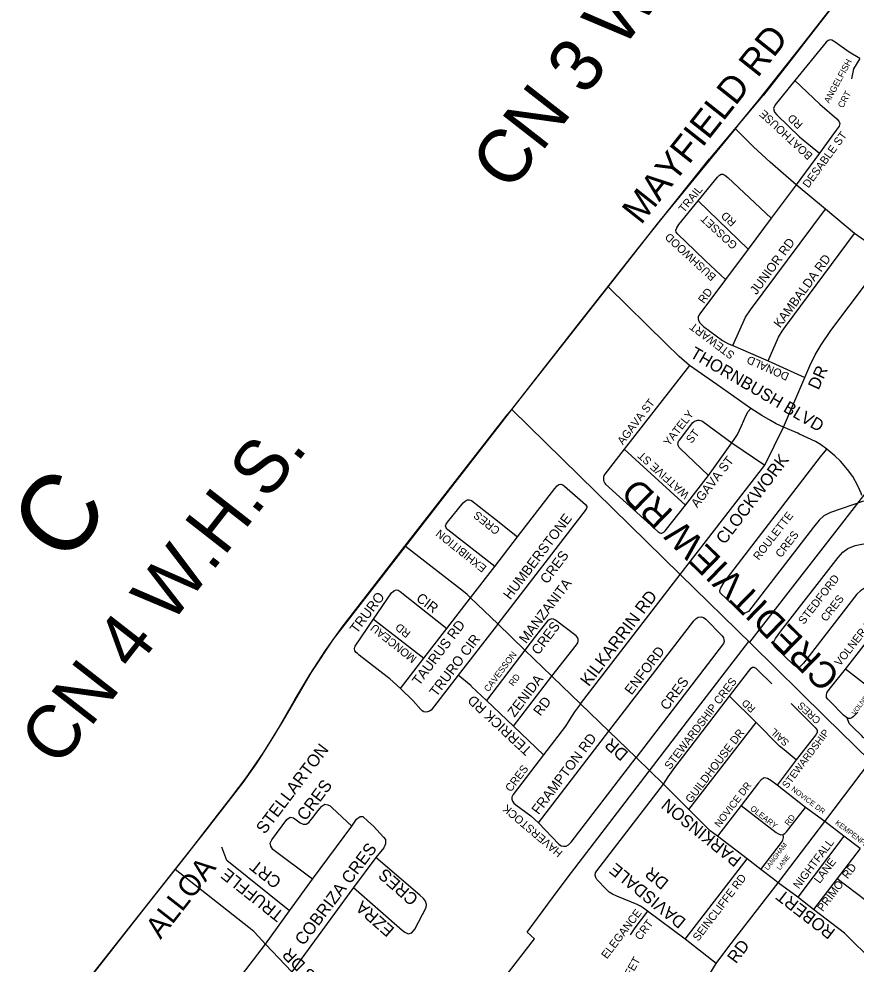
# Model space of a CAD drawing. Extents: x 586326 to 623965, y 4819854 to 4857850.
# Drawn here: x 591174 to 592748, y 4838645 to 4840423 of the extents above; entities that cross this region are included whole.
import ezdxf

# ---------------------------------------------------------------- set-up
doc = ezdxf.new("R2010")
doc.units = 0
for name, color, linetype in [('Grid Lbls', 7, 'Continuous'), ('Lots_Concessions', 7, 'Continuous'), ('Major Rds and Hwys', 7, 'Continuous'), ('Major Rds Lbls', 7, 'Continuous'), ('Minor Rd Lbls', 7, 'Continuous'), ('Minor Rds', 7, 'Continuous'), ('Municipal Bdry', 7, 'Continuous'), ('Proposed Minor Rds', 7, 'Continuous'), ('Proposed Rd Lbls', 7, 'Continuous'), ('Proposed Secondary Rds', 7, 'Continuous'), ('Pts of Interest', 7, 'Continuous'), ('Secondary Rds Lbls', 7, 'Continuous')]:
    doc.layers.add(name, color=color, linetype=linetype)

msp = doc.modelspace()

# ---------------------------------------------------------------- linework, layer by layer
at = {"layer": 'Lots_Concessions'}
for p, q in [((592548.4, 4839250.4), (592968.9, 4839792.9)), ((592431.2, 4839101.8), (592546.3, 4839251.5)), ((592204.7, 4838806.8), (592431.2, 4839101.8)), ((592178.8, 4838772.4), (592204.7, 4838806.8)), ((592129.6, 4838705.1), (592178.8, 4838772.4)), ((592143.1, 4838692.6), (592129.6, 4838705.1)), ((591724.1, 4838150.4), (592143.1, 4838692.6))]:
    msp.add_line(p, q, dxfattribs=at)
at = {"layer": 'Major Rds and Hwys'}
for points in [[(592521, 4840216.1), (592526.2, 4840222.5), (592563.8, 4840268.5), (592647.9, 4840374.4), (592951.7, 4840764.1)], [(592281.8, 4839918.5), (592374.9, 4840036.9), (592521, 4840216.1)], [(592100.7, 4839688.2), (592107, 4839696.3), (592281.8, 4839918.5)], [(591901, 4839430.5), (592100.7, 4839688.2)], [(592417.5, 4839377.6), (592100.7, 4839688.2)], [(591467.7, 4838822.7), (591524.1, 4838894.4), (591595.5, 4838986.7), (591621.1, 4839022.6), (591639.1, 4839050.2), (591669.2, 4839099.3), (591723.7, 4839192.8), (591765.6, 4839255.8), (591901, 4839430.5)], [(592774.8, 4839026.5), (592689.5, 4839110.8), (592550.4, 4839247.3), (592417.5, 4839377.6)], [(591280.1, 4838584.4), (591467.7, 4838822.7)]]:
    msp.add_lwpolyline(points, dxfattribs=at)
at = {"layer": 'Minor Rds'}
for points in [[(592435, 4839770.7), (592311.9, 4839613.2)], [(592470.4, 4839563.9), (592417, 4839614.5), (592415.3, 4839616.6), (592413.9, 4839618.9), (592413.2, 4839621.1), (592412.9, 4839623.5), (592413.4, 4839625.6), (592414.3, 4839628.3), (592415.7, 4839630.6), (592441.3, 4839663.5), (592442.7, 4839665), (592444.4, 4839666.1), (592446.4, 4839667), (592448.5, 4839667.6), (592450.6, 4839667.9), (592453, 4839667.8), (592455.4, 4839667.3), (592457.9, 4839666.5), (592459.9, 4839665.5), (592514.4, 4839625.1)], [(592470.4, 4839563.9), (592514.4, 4839625.1)], [(592514.4, 4839625.1), (592576.1, 4839583.2)], [(592311.9, 4839613.2), (592275.3, 4839566.7), (592273.9, 4839563.6), (592273.2, 4839560.8), (592272.8, 4839558.2), (592273, 4839555.5), (592273.5, 4839552.8), (592274.7, 4839550.2), (592276.7, 4839547.7), (592375.3, 4839458.7), (592377.1, 4839457.5), (592379, 4839456.3), (592380.9, 4839455.5), (592382.6, 4839455.5), (592384.2, 4839455.9), (592386.3, 4839457.2), (592388.9, 4839459.6), (592427, 4839508.4)], [(592311.9, 4839613.2), (592427, 4839508.4)], [(592761.6, 4839515.9), (592699.7, 4839494.3), (592687.4, 4839488.1), (592678.7, 4839480), (592667.7, 4839466.5), (592545.8, 4839308.1), (592539.1, 4839304.9), (592533.1, 4839305), (592529.2, 4839308.4), (592492.7, 4839343), (592491.9, 4839347.9), (592493.4, 4839352.8), (592500.2, 4839363.3), (592680.8, 4839599.3), (592692.7, 4839613.2)], [(592427, 4839508.4), (592470.4, 4839563.9)], [(592111.6, 4839448.8), (592181.4, 4839539.6), (592185.9, 4839544.2), (592189.4, 4839546.9), (592192.7, 4839547.6), (592196.4, 4839546.5), (592199.8, 4839544.1), (592239.3, 4839509.2), (592240.7, 4839507.6), (592241.5, 4839505.9), (592241.7, 4839503.7), (592240.8, 4839500.9), (592074.4, 4839284.7)], [(592068.6, 4839393), (591980.3, 4839461.7), (591977, 4839465.4), (591976.3, 4839469.1), (591977.4, 4839472.6), (591979.7, 4839475.9), (592009.5, 4839512.6), (592012.9, 4839515.8), (592016.8, 4839518.1), (592020.8, 4839518.2), (592024.7, 4839516.7), (592068.1, 4839482.8), (592111.6, 4839448.8)], [(592068.6, 4839393), (592111.6, 4839448.8)], [(592790.6, 4839365.2), (592765.7, 4839353.1), (592756.5, 4839347.2), (592749.4, 4839340.6), (592648.8, 4839211.2), (592642.2, 4839204.3), (592639.2, 4839203.1), (592634.4, 4839204.7), (592630.6, 4839207.9), (592595.1, 4839241.8), (592592.9, 4839245.8), (592593.2, 4839251.2), (592596.2, 4839257.5), (592606.7, 4839271.2), (592714, 4839409.8), (592723.1, 4839419.6), (592732.2, 4839426.5), (592746.2, 4839432.4), (592775.3, 4839438.2)], [(592023.2, 4839334), (592068.6, 4839393)], [(591841, 4839293.9), (591874.4, 4839343), (591877.4, 4839345.9), (591880.2, 4839347.7), (591883.4, 4839348.7), (591886.8, 4839348), (591890.8, 4839345.5), (591978.6, 4839276.3)], [(591978.6, 4839276.3), (592023.2, 4839334)], [(591891.6, 4839163.1), (591871.6, 4839181.2), (591866.6, 4839185.4), (591813.7, 4839226.3), (591810.6, 4839228.9), (591808.1, 4839231.3), (591805.9, 4839234.3), (591804.8, 4839238.2), (591805.6, 4839241.6), (591806.5, 4839243), (591841, 4839293.9)], [(591841, 4839293.9), (591935.3, 4839220.6)], [(592074.4, 4839284.7), (592071.8, 4839281.3), (591999.7, 4839188.4)], [(592175.9, 4839186.6), (592222.2, 4839245.7), (592224.6, 4839249.2), (592225.5, 4839252.6), (592225.5, 4839255.9), (592224.4, 4839259.3), (592221.5, 4839262.4), (592182.9, 4839292.1), (592179.4, 4839293.9), (592175.9, 4839294.2), (592172.3, 4839293.4), (592168.7, 4839291.2), (592165.7, 4839288.3), (592145.4, 4839262), (592125.1, 4839235.7)], [(592282.9, 4839083.2), (592443.2, 4839290.3), (592447.2, 4839294.9), (592451.2, 4839297.5), (592456.6, 4839297.9), (592460.8, 4839296.6), (592465.3, 4839293.7), (592496.4, 4839262.1), (592498.5, 4839258.9), (592499.6, 4839255.1), (592499.8, 4839251.6), (592498.6, 4839248.1), (592334.3, 4839033.6)], [(591935.3, 4839220.6), (591978.6, 4839276.3)], [(592728, 4839199.8), (592772, 4839256.2)], [(592125.1, 4839235.7), (592053.1, 4839140.6)], [(591891.6, 4839163.1), (591935.3, 4839220.6)], [(592698.8, 4839139.2), (592694.7, 4839143.4), (592692.6, 4839146.7), (592692.2, 4839150.4), (592693, 4839154.9), (592695.4, 4839159), (592699.7, 4839164.5), (592728, 4839199.8)], [(592784.7, 4839155.5), (592728, 4839199.8)], [(591999.7, 4839188.4), (591948.8, 4839122.6), (591945.8, 4839120.7), (591942.4, 4839119.4), (591938.9, 4839119.1), (591935.6, 4839119.4), (591932.4, 4839121.4), (591929.7, 4839123.9), (591915.2, 4839140), (591891.6, 4839163.1)], [(592053.1, 4839140.6), (592025.1, 4839167.2), (592024, 4839168.2), (591999.7, 4839188.4)], [(592103.9, 4839092.3), (592175.9, 4839186.6)], [(592103.9, 4839092.3), (592053.1, 4839140.6)], [(592230, 4839134.3), (592218.7, 4839119.5), (592210.1, 4839105.4), (592201.7, 4839092.6), (592160.6, 4839038.4)], [(592731.4, 4839108), (592728.1, 4839110), (592724.1, 4839113.4), (592698.8, 4839139.2)], [(592814, 4839133.5), (592768.4, 4839074.6), (592766, 4839071.6), (592764, 4839070.4), (592762.1, 4839070.5), (592760.7, 4839071.7), (592759.2, 4839073.4), (592740.5, 4839091.7), (592737.4, 4839094.7), (592735.2, 4839097.5), (592734.3, 4839099.3)], [(592751.1, 4839119.1), (592748.1, 4839115.9), (592743.1, 4839110.7), (592740.1, 4839108.3), (592736.7, 4839106.6), (592733.9, 4839106.8), (592731.4, 4839108)], [(592734.3, 4839099.3), (592733.4, 4839101.2), (592732.3, 4839104.1), (592731.4, 4839108)], [(592160.6, 4839038.4), (592103.9, 4839092.3)], [(592150.8, 4838910.9), (592282.9, 4839083.2)], [(592160.6, 4839038.4), (592103.2, 4838963.8), (592101, 4838959.2), (592100.6, 4838954.9), (592101.8, 4838951.3), (592104.6, 4838947.8), (592108.4, 4838944.3), (592136.7, 4838923.6), (592150.8, 4838910.9)], [(592150.8, 4838910.9), (592189.2, 4838870.6), (592193.3, 4838867.7), (592197.8, 4838866.5), (592203.1, 4838867), (592207.4, 4838869.5), (592212.3, 4838874.2), (592334.3, 4839033.6)], [(592725, 4838885.4), (592689, 4838913.1)], [(592725, 4838885.4), (592638.2, 4838770.6)], [(592755.5, 4838862.4), (592725, 4838885.4)], [(592755.5, 4838862.4), (592712.4, 4838805.8)], [(592712.4, 4838805.8), (592667.9, 4838747.5)], [(592712.4, 4838805.8), (592766.7, 4838764.7), (592776.5, 4838757), (592800.2, 4838734.7)]]:
    msp.add_lwpolyline(points, dxfattribs=at)
at = {"layer": 'Municipal Bdry'}
for p, q in [((592816.1, 4840590.8), (592625, 4840344.8)), ((592625, 4840344.8), (592574.1, 4840279.4)), ((592582.7, 4840290.6), (592472.4, 4840159.4)), ((592339.6, 4839992.7), (592472.4, 4840159.4)), ((592223.5, 4839845.1), (592339.6, 4839992.7)), ((592100.7, 4839687.8), (592223.5, 4839845.1)), ((591895.4, 4839425.2), (592089.8, 4839675.3)), ((592089.8, 4839675.3), (592100.7, 4839687.8)), ((591781.8, 4839278.9), (591895.4, 4839425.2)), ((591750.3, 4839234.5), (591781.8, 4839278.9)), ((591721.7, 4839190.5), (591750.3, 4839234.5)), ((591693.4, 4839143.3), (591721.7, 4839190.5)), ((591654.8, 4839075.4), (591693.4, 4839143.3)), ((591633, 4839041.5), (591654.8, 4839075.4)), ((591601.5, 4838995.5), (591633, 4839041.5)), ((591573.7, 4838958.7), (591601.5, 4838995.5)), ((591547.4, 4838924.8), (591573.7, 4838958.7)), ((591492.2, 4838853.7), (591547.4, 4838924.8)), ((591405.4, 4838743.6), (591492.2, 4838853.7)), ((591280.3, 4838584.2), (591405.4, 4838743.6))]:
    msp.add_line(p, q, dxfattribs=at)
at = {"layer": 'Proposed Minor Rds'}
for points in [[(592755.2, 4840347.9), (592734.8, 4840360.1), (592708.4, 4840378.8), (592705.2, 4840380.9), (592702.5, 4840382.6), (592699.4, 4840383.5), (592695.7, 4840382.3), (592691.8, 4840378.7), (592632.9, 4840306.5)], [(592755.2, 4840347.9), (592743.4, 4840328.9), (592739.2, 4840310)], [(592632.9, 4840306.5), (592596, 4840261.3), (592593, 4840254.2), (592594.7, 4840247.2), (592599, 4840242), (592641.3, 4840200.7), (592679, 4840170)], [(592632.9, 4840306.5), (592679.6, 4840262.2), (592711.6, 4840234.9), (592715.3, 4840230.1), (592717.3, 4840225.8), (592716, 4840220.9), (592710.8, 4840213.3), (592679, 4840170)], [(592679, 4840170), (592635.5, 4840110.4)], [(592451, 4840080.7), (592487.2, 4840125.1), (592491.1, 4840129), (592494.1, 4840130.4), (592497.6, 4840130.5), (592501.1, 4840128.9), (592506.7, 4840124.3), (592588.5, 4840048)], [(592635.5, 4840110.4), (592588.5, 4840048)], [(592502.2, 4839932.3), (592464.9, 4839967.7), (592444.8, 4839987.2), (592412.9, 4840017.8), (592409.8, 4840021.8), (592409, 4840025.6), (592410.8, 4840029.5), (592415, 4840035.7), (592451, 4840080.7)], [(592451, 4840080.7), (592544.9, 4839989.7)], [(592516.1, 4839808.5), (592539.8, 4839861.5), (592549.3, 4839875.5), (592690.6, 4840064.9)], [(592588.5, 4840048), (592544.9, 4839989.7)], [(592582.7, 4839779.7), (592602.2, 4839824), (592608.9, 4839835.1), (592615.3, 4839844.3), (592745, 4840019.2)], [(592544.9, 4839989.7), (592502.2, 4839932.3)], [(592502.2, 4839932.3), (592454.3, 4839868.2), (592451.3, 4839862.7), (592451, 4839858.8), (592451.7, 4839855.1), (592454.1, 4839851), (592461.2, 4839843.9), (592497.1, 4839817.7), (592507.8, 4839811.6), (592516.1, 4839808.5)], [(592516.1, 4839808.5), (592582.7, 4839779.7)], [(592582.7, 4839779.7), (592651.3, 4839748.4)], [(592514.4, 4839625.1), (592520, 4839633.2), (592525.2, 4839641.2), (592532.7, 4839657.2), (592541.3, 4839677.3), (592545.2, 4839684.3), (592549.8, 4839690.1)], [(592510, 4839149), (592545.8, 4839195), (592550.7, 4839201.8), (592553.3, 4839203.7), (592555.9, 4839203.6), (592559.3, 4839201.4), (592563.1, 4839198), (592589.5, 4839172.2)], [(592385.8, 4838983.2), (592394.9, 4838997.5), (592406.9, 4839014.9), (592510, 4839149)], [(592560, 4839099.3), (592510, 4839149)], [(592625.6, 4839135), (592670.9, 4839089.8), (592674.9, 4839084.8), (592674.8, 4839080.3), (592672.4, 4839076.2), (592635.6, 4839029.4)], [(592433.6, 4838935.9), (592560, 4839099.3)], [(592635.6, 4839029.4), (592612.5, 4839047.7), (592604, 4839054.9), (592560, 4839099.3)], [(592635.6, 4839029.4), (592599.4, 4838981.3)], [(592355.9, 4838744.3), (592348.3, 4838750.2), (592342.5, 4838754.1), (592336.1, 4838757), (592298, 4838772.5), (592289.9, 4838776.6), (592283.6, 4838780.6), (592278.9, 4838785), (592260.3, 4838804), (592258.5, 4838807.8), (592257.6, 4838812.1), (592258.3, 4838816.4), (592260.7, 4838820.7), (592385.8, 4838983.2)], [(592599.4, 4838981.3), (592587.5, 4838990.3), (592581.6, 4838993.8), (592575.3, 4838995.3), (592569.2, 4838991.4), (592564.3, 4838986.1), (592532, 4838943.3)], [(592652.8, 4838939.8), (592599.4, 4838981.3)], [(591725.9, 4838805), (591651.6, 4838860.8), (591647.6, 4838866.7), (591646.7, 4838872.5), (591649.4, 4838879), (591677.7, 4838917.2), (591683.8, 4838921.2), (591690, 4838920.4), (591697.7, 4838914.2), (591702.9, 4838910.9), (591708.2, 4838908), (591714, 4838908.1), (591719.3, 4838911.3), (591726.7, 4838920.8), (591736.8, 4838933.9), (591743.4, 4838942.1), (591749.5, 4838945.6), (591754.6, 4838944.8), (591759.2, 4838942.9), (591763.2, 4838939.1), (591799.8, 4838904.6)], [(592532, 4838943.3), (592487.4, 4838885.7)], [(592532, 4838943.3), (592597.7, 4838892.7), (592602, 4838889.7), (592606.5, 4838888.3), (592610.9, 4838889)], [(592610.9, 4838889), (592614, 4838890.6), (592617.4, 4838893.8), (592652.8, 4838939.8)], [(592689, 4838913.1), (592652.8, 4838939.8)], [(591799.8, 4838904.6), (591809, 4838917.3), (591815.5, 4838922.5), (591820.8, 4838922.3), (591830.1, 4838914.1), (591840.4, 4838904.4), (591859.8, 4838884), (591863.2, 4838879.3), (591863.3, 4838870.9), (591859.9, 4838863.9), (591844.8, 4838845.5)], [(591725.9, 4838805), (591799.8, 4838904.6)], [(592568.9, 4838823.1), (592607.9, 4838873.8), (592610.5, 4838878.1), (592611.5, 4838882.8), (592610.9, 4838889)], [(591682.8, 4838745), (591564.7, 4838839.9), (591555.5, 4838865)], [(591802.9, 4838788.9), (591894.9, 4838708.7), (591899.4, 4838704.9), (591906.1, 4838702), (591913, 4838703.8), (591918.7, 4838710.7), (591939.9, 4838751.4), (591940.2, 4838757), (591938.2, 4838763.3), (591934.5, 4838768.6), (591928, 4838774.7), (591844.8, 4838845.5)], [(591844.8, 4838845.5), (591802.9, 4838788.9)], [(592426.6, 4838691.7), (592543, 4838843.1)], [(591682.8, 4838745), (591725.9, 4838805)], [(591802.9, 4838788.9), (591686.9, 4838630.4)], [(591637.8, 4838682.7), (591682.8, 4838745)], [(592355.9, 4838744.3), (592332, 4838713), (592323.2, 4838699.9)], [(592426.6, 4838691.7), (592355.9, 4838744.3)], [(591691.1, 4838515.3), (591651.1, 4838559.4), (591645, 4838563.8), (591639.7, 4838564.5), (591635.5, 4838561.3), (591629.7, 4838555.2), (591522.2, 4838415.8), (591516.6, 4838410.9), (591512.6, 4838410.6), (591508.1, 4838412.7), (591503.2, 4838416.6), (591468.9, 4838450.6), (591466.6, 4838454.8), (591467.3, 4838458.7), (591470.6, 4838464.3), (591475.3, 4838470.3), (591637.8, 4838682.7)], [(592484.8, 4838645.9), (592426.6, 4838691.7)]]:
    msp.add_lwpolyline(points, dxfattribs=at)
at = {"layer": 'Proposed Secondary Rds'}
for points in [[(592635.5, 4840110.4), (592586.4, 4840153.3), (592555.3, 4840182.1), (592521, 4840216.1)], [(592690.6, 4840064.9), (592635.5, 4840110.4)], [(592745, 4840019.2), (592690.6, 4840064.9)], [(592805.9, 4839976.6), (592745, 4840019.2)], [(592651.3, 4839748.4), (592661.1, 4839770.1), (592671, 4839791.1), (592682.2, 4839809.8), (592700.6, 4839836.6), (592805.9, 4839976.6)], [(592435, 4839770.7), (592415.5, 4839787.8), (592390.1, 4839812.1), (592281.8, 4839918.5)], [(592549.8, 4839690.1), (592486.1, 4839735.2), (592435, 4839770.7)], [(592611.6, 4839654.7), (592651.3, 4839748.4)], [(592611.6, 4839654.7), (592597.9, 4839661.3), (592587, 4839667.3), (592570.5, 4839677), (592549.8, 4839690.1)], [(592576.1, 4839583.2), (592611.6, 4839654.7)], [(592638.3, 4839643.3), (592611.6, 4839654.7)], [(592692.7, 4839613.2), (592680.9, 4839622.1), (592671.8, 4839628), (592641.6, 4839641.9), (592638.3, 4839643.3)], [(592758.7, 4839526.3), (592757.5, 4839530.7), (592751.4, 4839544.5), (592741.9, 4839562), (592732.1, 4839575.5), (592718.8, 4839590.9), (592708.1, 4839601.2), (592692.7, 4839613.2)], [(592417.5, 4839377.6), (592576.1, 4839583.2)], [(592023.2, 4839334), (592016.5, 4839340.4), (592009.9, 4839346), (591901, 4839430.5)], [(592230, 4839134.3), (592417.5, 4839377.6)], [(592074.4, 4839284.7), (592023.2, 4839334)], [(592125.1, 4839235.7), (592074.4, 4839284.7)], [(592175.9, 4839186.6), (592125.1, 4839235.7)], [(592230, 4839134.3), (592177, 4839185.5), (592175.9, 4839186.6)], [(592282.9, 4839083.2), (592230, 4839134.3)], [(592334.3, 4839033.6), (592282.9, 4839083.2)], [(592360.2, 4839008.6), (592334.4, 4839033.5), (592334.3, 4839033.6)], [(592689, 4838913.1), (592774.8, 4839026.5)], [(592385.8, 4838983.2), (592360.2, 4839008.6)], [(592433.6, 4838935.9), (592385.8, 4838983.2)], [(592487.4, 4838885.7), (592473.4, 4838895.9), (592433.6, 4838935.9)], [(592601.5, 4838798.1), (592689, 4838913.1)], [(592543, 4838843.1), (592487.4, 4838885.7)], [(592568.9, 4838823.1), (592543, 4838843.1)], [(591637.8, 4838682.7), (591624.6, 4838697), (591615.6, 4838706.4), (591606.3, 4838713.7), (591467.7, 4838822.7)], [(592591.9, 4838805.6), (592568.9, 4838823.1)], [(592601.5, 4838798.1), (592591.9, 4838805.6)], [(592484.8, 4838645.9), (592508.8, 4838677.8), (592601.5, 4838798.1)], [(592638.2, 4838770.6), (592601.5, 4838798.1)], [(592667.9, 4838747.5), (592638.2, 4838770.6)], [(592826.4, 4838605.5), (592743.7, 4838685.5), (592726.1, 4838703.1), (592667.9, 4838747.5)], [(591686.9, 4838630.4), (591637.8, 4838682.7)], [(592441, 4838536.1), (592455.2, 4838581.2), (592464.8, 4838611.1), (592472.7, 4838626.4), (592484.8, 4838645.9)]]:
    msp.add_lwpolyline(points, dxfattribs=at)

# ---------------------------------------------------------------- texts
at = {"layer": 'Grid Lbls'}
msp.add_text('C', height=144, rotation=52, dxfattribs=at).set_placement((591262.1, 4839391.9))
at = {"layer": 'Lots_Concessions'}
for s, p in [('CN 3 W.H.S.', (592096.7, 4840094.3)), ('CN 4 W.H.S.', (591248.2, 4839011.9))]:
    msp.add_text(s, height=100, rotation=52, dxfattribs=at).set_placement(p)
at = {"layer": 'Major Rds Lbls'}
for s, rotation, p in [('MAYFIELD RD', 51.5842, (592343.4, 4840033.8)), ('CREDITVIEW RD', 135.7748, (592720.7, 4839189.7))]:
    msp.add_text(s, height=49.998, rotation=rotation, dxfattribs=at).set_placement(p)
at = {"layer": 'Minor Rd Lbls'}
for s, height, rotation, p in [('AGAVA ST', 15.06, 52.6587, (592309.6, 4839620.5)), ('YATELY', 15.06, 52.1862, (592396.6, 4839618.1)), ('ST', 15.06, 52.1862, (592438.7, 4839623.2)), ('WATFIVE ST', 15.06, 138.0951, (592435.9, 4839529.6)), ('AGAVA ST', 17, 52.1862, (592449.4, 4839501.9)), ('CRES', 15.06, 141.3347, (592080.1, 4839462.9)), ('HUMBERSTONE', 18.59, 52.8242, (592097.9, 4839329)), ('ROULETTE', 15.06, 52.1862, (592565.1, 4839403.5)), ('EXHIBITION', 15.06, 141.3347, (592054.7, 4839392.2)), ('CRES', 15.06, 52.1862, (592606.8, 4839408.1)), ('CRES', 18.59, 52.8242, (592167.1, 4839358.6)), ('STEDFORD', 15.06, 52.1862, (592649.7, 4839282.7)), ('MANZANITA', 18.59, 52.8242, (592127.5, 4839246.6)), ('TRURO', 18.59, 52.8242, (591809.4, 4839265.3)), ('CIR', 18.59, 322.8242, (591919.4, 4839329.8)), ('CRES', 15.06, 52.1862, (592691.8, 4839287.8)), ('VOLNER RD', 15.06, 52.1862, (592717.9, 4839204.1)), ('RD', 15.06, 141.3347, (591912, 4839269.1)), ('TAURUS RD', 18.59, 52.8242, (591926.5, 4839167.5)), ('CRES', 18.59, 52.8242, (592150.8, 4839225.1)), ('MONCEAU', 15.06, 141.3347, (591923.2, 4839221.6)), ('TRURO CIR', 18.59, 52.8242, (591959.1, 4839146.5)), ('CAVESSON', 12, 52.8242, (592056.8, 4839156)), ('ENFORD', 18.59, 52.8242, (592325.9, 4839149.9)), ('ZENIDA', 18.59, 52.8242, (592105.8, 4839108)), ('RD', 12, 52.8242, (592103.3, 4839166.7)), ('CRES', 18.59, 52.8242, (592392.8, 4839121)), ('TERRICK RD', 18.59, 137.1546, (592139.8, 4839049.1)), ('RD', 18.59, 52.8242, (592154.3, 4839110.4)), ('VOLNER', 8.89, 52.8242, (592745.7, 4839112.4)), ('FRAMPTON RD', 18.59, 52.8242, (592151, 4838924.9)), ('CRES', 15.06, 52.8242, (592099, 4838967.6)), ('HAVERSTOCK', 15.06, 139.6615, (592197.6, 4838856.1)), ('KEMPENFELT', 9.8, 322.8242, (592707.8, 4838908.8)), ('NIGHTFALL', 15.06, 52.8242, (592640.3, 4838785.3)), ('LANE', 15.06, 52.8242, (592679.5, 4838795.4)), ('PRIMO  RD', 15.06, 52.8242, (592685.5, 4838742.6))]:
    msp.add_text(s, height=height, rotation=rotation, dxfattribs=at).set_placement(p)
at = {"layer": 'Proposed Rd Lbls'}
for s, height, rotation, p in [('ANGELFISH', 12, 61.5702, (592697.3, 4840263)), (' CRT', 12, 61.5702, (592721.1, 4840250.1)), ('BOATHOUSE', 15.06, 137.265, (592667.7, 4840167.1)), ('RD', 15.06, 137.265, (592649.2, 4840225.2)), ('DESABLE ST', 15.06, 53.7436, (592658.3, 4840103.5)), ('TRAIL', 15.06, 50.8394, (592424.5, 4840057.1)), ('GOSSET', 15.06, 137.265, (592526.1, 4839998.8)), ('RD', 15.06, 137.265, (592524.1, 4840041.7)), ('BUSHWOOD', 15.06, 137.265, (592486, 4839939.3)), ('JUNIOR RD', 17, 53.7436, (592560.7, 4839902.7)), ('KAMBALDA RD', 17, 53.7436, (592605.2, 4839840.4)), ('RD', 15.06, 53.5789, (592461.8, 4839886.1)), ('STEWART', 15.06, 143.1519, (592521.1, 4839793.4)), ('THORNBUSH BLVD', 22.95, 329.798, (592434.1, 4839787.4)), ('DONALD', 15.06, 155.9161, (592623.5, 4839755.4)), ('STEWARDSHIP CRES', 15.057, 52.8242, (592398.3, 4839009.7)), ('RD', 13.55, 137.4017, (592559.9, 4839126.5)), ('CRES', 13.55, 137.4017, (592682.7, 4839105.1)), ('SAIL', 13.55, 137.4017, (592623.2, 4839063.4)), ('GUILDHOUSE DR', 15.057, 52.8242, (592437.5, 4838946.4)), ('STEWARDSHIP', 13.552, 52.8242, (592618.3, 4838974.2)), ('STELLARTON', 22.95, 52.8242, (591636.2, 4838888)), ('CRES', 22.95, 52.8242, (591712.8, 4838912.9)), ('NOVICE DR', 13.55, 52.8242, (592491.3, 4838900.9)), ('NOVICE DR', 9.8, 322.8242, (592625.3, 4838972.1)), ('OLEARY', 10.98, 321.859, (592547.8, 4838935.6)), ('RD', 10.98, 52.8242, (592621.3, 4838904.2)), ('COBRIZA CRES', 22.95, 52.8242, (591709.1, 4838678.4)), ('LANGHAM', 8.89, 52.8242, (592582.2, 4838820.8)), ('LANE', 8.89, 52.8242, (592604.8, 4838821.1)), ('TRUFFLE', 22.95, 141.5361, (591674, 4838740.9)), ('CRT', 22.95, 141.5361, (591669.5, 4838803.2)), ('CRES', 22.95, 138.6795, (591926.7, 4838770.2)), ('DAVISDALE', 22.95, 140.9548, (592429.8, 4838728)), ('DR', 22.95, 140.9548, (592397.5, 4838801.1)), ('SEINCLIFFE RD', 15.057, 52.8242, (592451.4, 4838686.9)), ('EZRA', 22.95, 138.6795, (591881.7, 4838711.5)), ('ELEGANCE', 15.06, 52.8242, (592279.5, 4838653.7)), ('CRT', 15.06, 52.8242, (592342.5, 4838688.6)), ('VETERANS DR', 22.95, 134.9783, (591837.3, 4838522.6)), ('SWEET', 15.06, 60.6987, (592308.2, 4838590.7))]:
    msp.add_text(s, height=height, rotation=rotation, dxfattribs=at).set_placement(p)
at = {"layer": 'Pts of Interest'}
msp.add_text('ALLOA', height=39.98, rotation=52, dxfattribs=at).set_placement((591440.3, 4838690.3))
at = {"layer": 'Secondary Rds Lbls'}
for s, rotation, p in [('DR', 65.5761, (592677.3, 4839723.5)), ('CLOCKWORK', 52.8242, (592500.9, 4839432.8)), ('KILKARRIN RD', 52.8242, (592245.6, 4839165.7)), ('DR', 139.2985, (592321.5, 4839042.6)), ('PARKINSON', 140.9548, (592534.4, 4838844)), ('ROBERT', 142.3753, (592710.7, 4838708.4)), ('RD', 52.823, (592522.2, 4838644.5))]:
    msp.add_text(s, height=22.95, rotation=rotation, dxfattribs=at).set_placement(p)

doc.saveas('drawing.dxf')
